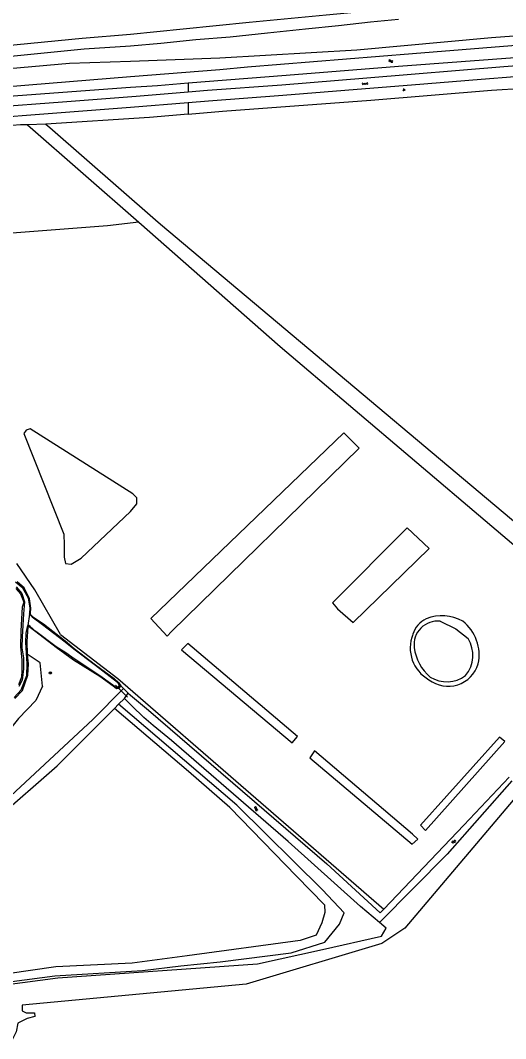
# Model space of a CAD drawing. Extents: x 126000 to 131009, y 393000 to 395500.
# Drawn here: x 129960.2 to 130135.4, y 394193.1 to 394560.9 of the extents above; entities that cross this region are included whole.
import ezdxf

# ---------------------------------------------------------------- set-up
doc = ezdxf.new("R2010")
doc.units = 0
for name, color, linetype in [('gg-knt-BGT kruinlijn', 7, 'Continuous'), ('gg-knt-bronhoudergrens', 7, 'Continuous'), ('gg-knt-onverhard', 7, 'Continuous'), ('gg-knt-verharding', 7, 'Continuous'), ('gg-kntw-bovenkant insteek waterloop', 7, 'Continuous'), ('gg-kntw-waterlijn', 7, 'Continuous'), ('gg-kwrk-duiker nz buis', 7, 'Continuous'), ('gt-grn-groengrens', 7, 'Continuous'), ('gt-symb-boom', 7, 'Continuous'), ('gt-symb-gesloten verharding', 7, 'Continuous'), ('gt-symb-groenvak', 7, 'Continuous'), ('gt-symb-watersymbool', 7, 'Continuous'), ('gx-grn-maaiveld', 7, 'Continuous')]:
    doc.layers.add(name, color=color, linetype=linetype)

# ---------------------------------------------------------------- blocks, each defined once
blk = doc.blocks.new('gt0-WA')
at = {"layer": 'gt-symb-watersymbool'}
for centre, start, end in [((-0.32, 0.02), 28.0725, 151.9275), ((0.43, 0.42), 208.0725, 331.9275), ((-0.32, -0.43), 28.0725, 151.9275), ((0.43, -0.03), 208.0725, 331.9275)]:
    blk.add_arc(centre, 0.425, start, end, dxfattribs=at)
blk = doc.blocks.new('gt0-GRVAK')
at = {"layer": 'gt-symb-groenvak'}
for p, q in [((-0.11, 0.19), (-0.23, 0.24)), ((-0.18, 0.15), (0.09, 0.15)), ((-0.09, 0.21), (-0.16, 0.32)), ((-0.05, 0.21), (-0.05, 0.39)), ((0, 0.21), (0.06, 0.32)), ((0.01, 0.19), (0.13, 0.24)), ((0.26, -0.05), (0.2, 0.06)), ((0.3, -0.05), (0.3, 0.13)), ((0.35, -0.05), (0.41, 0.06)), ((-0.25, -0.23), (-0.36, -0.18)), ((-0.32, -0.26), (-0.05, -0.26)), ((-0.23, -0.21), (-0.29, -0.1)), ((-0.18, -0.2), (-0.18, -0.02)), ((-0.14, -0.21), (-0.07, -0.1)), ((-0.12, -0.23), (0, -0.18)), ((0.24, -0.07), (0.12, -0.02)), ((0.17, -0.11), (0.44, -0.11)), ((0.37, -0.07), (0.49, -0.02))]:
    blk.add_line(p, q, dxfattribs=at)
blk = doc.blocks.new('gt0-GESVH1')
at = {"layer": 'gt-symb-gesloten verharding'}
for p, q in [((-0.99, -0.26), (0.01, 0.24)), ((0.01, -0.26), (-0.99, 0.24)), ((0.01, 0.24), (1.01, -0.26)), ((1.01, 0.24), (0.01, -0.26))]:
    blk.add_line(p, q, dxfattribs=at)
blk = doc.blocks.new('gt0-BOOM')
at = {"layer": 'gt-symb-boom'}
for radius in [0.4, 0.2]:
    blk.add_circle((0, 0), radius, dxfattribs=at)

msp = doc.modelspace()

# ---------------------------------------------------------------- linework, layer by layer
at = {"layer": 'gg-knt-BGT kruinlijn'}
for p, q in [((130075.08, 394559.09), (130086.67, 394560.37)), ((130086.67, 394560.37), (130096.77, 394561.36)), ((130035.92, 394554.97), (130049.46, 394556.35)), ((130049.46, 394556.35), (130063.11, 394557.8)), ((130063.11, 394557.8), (130075.08, 394559.09)), ((130000, 394551.7), (130010.86, 394552.66)), ((130010.86, 394552.66), (130023.5, 394553.95)), ((130023.5, 394553.95), (130035.92, 394554.97)), ((129929.6, 394545.38), (129983.23, 394550.57)), ((129983.23, 394550.57), (130000, 394551.7))]:
    msp.add_line(p, q, dxfattribs=at)
msp.add_lwpolyline([(129968.23, 394320.44), (129965.76, 394315.19), (129959.47, 394308.67), (129953.28, 394300.86), (129946.12, 394294.93), (129938.35, 394290.45), (129930.62, 394285.06), (129924.29, 394278.71), (129917.39, 394271.48), (129910.48, 394264.58), (129902.51, 394259.22), (129890.03, 394250.5)], dxfattribs=at)
at = {"layer": 'gg-knt-bronhoudergrens'}
for points in [[(130020.82, 394527.04), (130033.14, 394528.08), (130086.79, 394532.06), (130130.35, 394535.64), (130153.63, 394537.16), (130154.14, 394538.53), (130153.89, 394539.52)], [(129974.67, 394339.01), (129995.34, 394323.12), (130091.4, 394239.85)]]:
    msp.add_lwpolyline(points, dxfattribs=at)
at = {"layer": 'gg-knt-onverhard'}
for p, q in [((129994.14, 394312.34), (129995.64, 394313.84)), ((129995.64, 394313.84), (129997.81, 394315.96)), ((129973.44, 394291.64), (129994.14, 394312.34))]:
    msp.add_line(p, q, dxfattribs=at)
for points in [[(129871.11, 394205.94), (129874.69, 394205.91), (129882.36, 394208.98), (129914.72, 394242.05), (129956.8, 394280.74), (129986.4, 394308.36), (129997.41, 394319.57)], [(130070.01, 394241.41), (130059.85, 394251.76), (130035.81, 394276.57), (130020.93, 394289.54), (129994.14, 394312.34)], [(129874.48, 394202.78), (129881.56, 394204.72), (129893.52, 394216.31), (129917.83, 394240.93), (129951.34, 394272.34), (129973.44, 394291.64)], [(130070.01, 394241.41), (130070.18, 394238.68), (130069.11, 394234.92), (130066.96, 394230.49), (130061.19, 394228.48), (130020.4, 394222.97), (130000.51, 394220.27), (129972.98, 394219.04), (129955.58, 394216.51), (129911.1, 394210.87), (129903.97, 394209.18), (129897.99, 394206.65), (129894.47, 394203.58), (129893.93, 394200.13), (129894.31, 394196.22), (129896.31, 394192.61)]]:
    msp.add_lwpolyline(points, dxfattribs=at)
at = {"layer": 'gg-knt-verharding'}
for points in [[(130176.1, 394547.26), (130159.62, 394546.06), (130134.78, 394544.08), (130085.29, 394540.07), (130054.65, 394537.53), (130027.8, 394535.58), (130020.8, 394535.01)], [(130158.63, 394542.08), (130150.88, 394541.51), (130126.63, 394539.59), (130101.39, 394537.48), (130084.88, 394536.16), (130055.02, 394533.73), (130028.09, 394531.77), (130020.84, 394531.17)], [(130020.8, 394535.01), (130001.97, 394533.46), (129975.43, 394531.37), (129949.63, 394529.39), (129923.84, 394527.36), (129898.15, 394525.45), (129873.64, 394523.74)], [(130020.84, 394531.17), (130000, 394529.47), (129973.34, 394527.37), (129945.15, 394525.22), (129916.73, 394522.98), (129889.73, 394521.01), (129873.39, 394519.87)]]:
    msp.add_lwpolyline(points, dxfattribs=at)
at = {"layer": 'gg-kntw-bovenkant insteek waterloop'}
for p, q in [((129997.81, 394315.96), (129999.14, 394317.83)), ((129999.14, 394317.83), (130000, 394317.11)), ((130000, 394313.79), (129997.81, 394315.96)), ((130000.5, 394313.3), (130000, 394313.79)), ((130004.79, 394309.04), (130000.5, 394313.3))]:
    msp.add_line(p, q, dxfattribs=at)
for points in [[(130020.84, 394538.31), (130056.23, 394541.14), (130096.74, 394544.31), (130153.25, 394548.59), (130175.02, 394550.3)], [(130000, 394536.79), (130009.7, 394537.43), (130020.84, 394538.31)], [(129873.86, 394527.18), (129918.51, 394530.59), (129956.01, 394533.55), (130000, 394536.79)], [(129963.89, 394346.29), (129963.88, 394346.75), (129963.97, 394348.57), (129963.51, 394351.98), (129961.52, 394355.91), (129959, 394358.11)], [(129958.56, 394355.72), (129960.24, 394353.8), (129961.43, 394350.78), (129960.79, 394348.98), (129960.33, 394340.4), (129960.23, 394334.56), (129960.78, 394329.91), (129960.69, 394326.11), (129960.56, 394323.68), (129959.48, 394320.86)], [(129962.76, 394331.89), (129962.63, 394336.47), (129962.97, 394341.83), (129963.11, 394341.95)], [(129958.15, 394315.98), (129960.93, 394318.79), (129962.9, 394324.33), (129963.11, 394328.46), (129962.76, 394331.89)], [(130000, 394317.11), (130006.49, 394311.72), (130070.91, 394256.17), (130090.14, 394238.54), (130091.4, 394239.85)], [(130089.93, 394234.97), (130083.03, 394240.84), (130056.86, 394264.23), (130014.8, 394300.72), (130008.19, 394306.14), (130004.79, 394309.04)], [(130091.4, 394239.85), (130120.36, 394270.21), (130136.69, 394287.54)], [(130137.7, 394286.18), (130114.34, 394259.75), (130089.93, 394234.97)]]:
    msp.add_lwpolyline(points, dxfattribs=at)
for centre, radius, start, end in [((130110.78, 394336.34), 9.3, 115.4762, 162.6259), ((130112.44, 394330.57), 15.25, 60.6317, 111.7841), ((130110.61, 394331.78), 15.25, 347.2318, 52.3977), ((130114.17, 394334.23), 13.21, 158.2943, 240.8204), ((130114.64, 394331.69), 11.33, 232.4534, 343.1708)]:
    msp.add_arc(centre, radius, start, end, dxfattribs=at)
at = {"layer": 'gg-kntw-waterlijn'}
for points in [[(129963.48, 394346.37), (129963.57, 394346.89), (129963.73, 394348.56), (129963.08, 394352.16), (129961.04, 394355.76), (129958.44, 394357.94)], [(129958.62, 394356.27), (129960.75, 394353.91), (129961.72, 394350.89), (129961.32, 394346.49), (129960.8, 394338.27), (129960.73, 394334.29), (129961.33, 394330.59), (129961.31, 394326.66), (129960.85, 394322.55), (129959.64, 394320.27)], [(130111.8, 394343.83), (130117.46, 394341.13), (130121.85, 394337.56)], [(129957.99, 394316.32), (129960.44, 394319.04), (129962.57, 394324.3), (129962.68, 394328.62), (129962.12, 394336.12), (129962.31, 394339.56), (129962.83, 394341.83), (129962.93, 394342.33)]]:
    msp.add_lwpolyline(points, dxfattribs=at)
for centre, radius, start, end in [((130110.83, 394335.39), 8.49, 83.4306, 186.8674), ((130112.09, 394331.5), 11.49, 320.7361, 31.7916), ((130119.25, 394336.56), 16.99, 187.3928, 229.3789), ((130114.17, 394333.34), 11.38, 238.2832, 306.7834)]:
    msp.add_arc(centre, radius, start, end, dxfattribs=at)
at = {"layer": 'gg-kwrk-duiker nz buis'}
msp.add_line((129994.51, 394320.71), (129998.92, 394316.43), dxfattribs=at)
at = {"layer": 'gt-grn-groengrens'}
for p, q in [((130020.84, 394538.31), (130020.8, 394535.01)), ((130020.84, 394531.17), (130020.82, 394527.04))]:
    msp.add_line(p, q, dxfattribs=at)
msp.add_lwpolyline([(129974.67, 394339.01), (129965.44, 394355.2), (129958.94, 394364.65)], dxfattribs=at)
at = {"layer": 'gx-grn-maaiveld'}
for p, q in [((129969.35, 394523.37), (129962.82, 394523.19)), ((129962.82, 394523.19), (130002.93, 394488.06)), ((129963.48, 394346.37), (129962.93, 394342.33)), ((129963.89, 394346.29), (129963.48, 394346.37)), ((129963.11, 394341.95), (129962.93, 394342.33)), ((129962.96, 394331.75), (129962.76, 394331.89)), ((129996.51, 394320.49), (129997.41, 394319.57)), ((129997.41, 394319.57), (129999.14, 394317.83))]:
    msp.add_line(p, q, dxfattribs=at)
for points in [[(129887.12, 394544.86), (129911.69, 394547.54), (129935.12, 394549.89), (129959.1, 394552.19), (129982.55, 394554.48), (130000, 394555.9), (130018.99, 394557.82), (130042.83, 394560.22), (130070.58, 394562.88), (130084.7, 394564.28), (130102.48, 394566.02), (130124.5, 394568.19), (130131.03, 394568.83), (130137.15, 394569.43), (130148.28, 394570.48), (130163.24, 394571.88), (130175.23, 394573.07), (130188.26, 394574.35), (130211.58, 394576.55), (130224.51, 394577.78), (130238.97, 394579.09), (130241, 394579.29), (130244.5, 394579.57)], [(130244.98, 394562.83), (130222.44, 394561.24), (130200.13, 394559.72), (130178.68, 394558.24), (130130.35, 394554.59), (130081.68, 394550.13), (130032.22, 394547.28), (130000, 394546.09), (129977.98, 394545.27), (129928.85, 394541), (129883.83, 394536.45), (129867.53, 394535.05)], [(130000, 394540.67), (130032.25, 394543.14), (130042.16, 394544.08), (130101.83, 394548.95), (130163.04, 394553.93), (130200.34, 394556.82), (130215.62, 394557.92), (130240.5, 394559.49), (130245.18, 394559.81)], [(129868.05, 394530.23), (129924.94, 394534.44), (130000, 394540.67)], [(130020.82, 394527.04), (130006.78, 394525.84), (129969.35, 394523.37)], [(129962.82, 394523.19), (129960.19, 394523.12), (129933.05, 394521.03), (129883.09, 394517.28), (129873.17, 394516.55)], [(129969.35, 394523.37), (129970.79, 394522.16), (130009.03, 394488.83), (130010.76, 394487.32), (130182.04, 394343.32)], [(130002.93, 394488.06), (129991.71, 394486.65), (129822.33, 394473.63), (129809.95, 394472.23), (129806.51, 394476.73), (129803.54, 394478.79), (129803.13, 394479.35)], [(130002.93, 394488.06), (130054.04, 394443.04), (130177.43, 394338.37)], [(129976.06, 394371.45), (129976.06, 394367), (129976.49, 394364.67), (129978.6, 394364.46), (129982.2, 394366.58), (129999.98, 394383.51), (130002.31, 394386.26), (130002.31, 394388.38), (130000.83, 394389.86), (129963.79, 394413.36), (129962.3, 394412.93), (129961.46, 394411.66), (129975.85, 394375.26), (129976.06, 394371.45)], [(130014.8, 394340.12), (130013.21, 394338.4), (130007.32, 394344.78), (130077.04, 394411.85), (130082.59, 394406.42), (130014.8, 394340.12)], [(130072.94, 394350.47), (130074.66, 394348.35), (130080.34, 394343.45), (130107.86, 394370.18), (130099.92, 394377.59), (130072.94, 394350.47)], [(129963.48, 394346.37), (129964.49, 394345.47), (129968.16, 394342.71), (129976.4, 394336.39), (129979.49, 394333.82), (129987.33, 394327.92), (129995.24, 394321.79), (129995.82, 394320.66), (129995.1, 394319.69), (129994.69, 394319.97), (129993.54, 394320.77), (129988.84, 394324.08), (129979.68, 394330.28), (129976.63, 394332.44), (129973.17, 394334.64), (129965.73, 394340.18), (129963.69, 394341.99), (129963.3, 394342.32), (129962.93, 394342.33)], [(129963.89, 394346.29), (129964.6, 394345.6), (129968.5, 394342.92), (129976.4, 394336.81), (129979.64, 394334.03), (129987.35, 394328.12), (129994.03, 394323.13), (129995.68, 394321.67), (129996.51, 394320.49)], [(129996.51, 394320.49), (129995.63, 394319.51), (129994.89, 394319.47), (129993.66, 394320.34), (129988.84, 394323.84), (129979.4, 394329.74), (129976.27, 394332.04), (129973.09, 394334.42), (129965.74, 394339.96), (129963.9, 394341.51), (129963.11, 394341.95)], [(130018.44, 394333.56), (130058.33, 394299.87), (130060.24, 394302.21), (130020.68, 394335.78), (130018.44, 394333.56)], [(129968.23, 394320.44), (129967.39, 394328.78), (129962.96, 394331.75)], [(129914.83, 394208.56), (129923, 394209.61), (129941.48, 394211.61), (129972.59, 394215.8), (130004.26, 394217.71), (130018.14, 394219.4), (130032.32, 394220.86), (130057.96, 394224.01), (130070.16, 394227.88), (130075.45, 394234.41), (130077.06, 394238.55), (130069.24, 394246.76), (130038.3, 394277.43), (129995.64, 394313.84)], [(130133.26, 394301.91), (130104.7, 394270.15), (130106.51, 394268.23), (130135.11, 394300.46), (130133.26, 394301.91)], [(130064.72, 394294.47), (130101.64, 394263.28), (130103.76, 394265.14), (130101.8, 394266.93), (130066.39, 394296.99), (130064.72, 394294.47)], [(130142.14, 394283.9), (130099.07, 394233.03), (130090.75, 394227.39), (130041.79, 394212.79), (129960.81, 394205.18), (129960.81, 394203.07), (129962.27, 394202.41), (129965.31, 394202.41), (129965.44, 394201.08), (129962.67, 394200.29), (129959.23, 394198.7), (129958.7, 394195.53), (129957.37, 394192.88), (129954.07, 394191.82), (129951.95, 394193.15), (129949.57, 394195.13), (129946.92, 394198.57), (129945.73, 394200.03), (129940.57, 394201.22), (129937.1, 394202.95), (129934.24, 394202.68), (129923.89, 394202.08), (129916.95, 394204.2), (129915.36, 394207.01)], [(129915.36, 394207.01), (129922.58, 394208.3), (129973.68, 394215.06), (130045.84, 394220.13), (130069.25, 394225.23), (130090.62, 394230.14), (130092.27, 394232.98), (130089.93, 394234.97)]]:
    msp.add_lwpolyline(points, dxfattribs=at)

# ---------------------------------------------------------------- block references
at = {"layer": 'gt-symb-boom'}
msp.add_blockref('gt0-BOOM', (129971.04, 394325.19), dxfattribs=at)
at = {"layer": 'gt-symb-gesloten verharding', "rotation": 4.530520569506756}
msp.add_blockref('gt0-GESVH1', (130084.65, 394538.03), dxfattribs=at)
at = {"layer": 'gt-symb-groenvak'}
msp.add_blockref('gt0-GRVAK', (130098.71, 394535.85), dxfattribs=at)
at = {"layer": 'gt-symb-watersymbool'}
for p, rotation in [((130093.88, 394546.21), 4.530520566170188), ((130045.25, 394276.14), -40.781567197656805), ((130116.65, 394264.19), 46.37742658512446)]:
    msp.add_blockref('gt0-WA', p, dxfattribs=dict(at, rotation=rotation))

doc.saveas('drawing.dxf')
